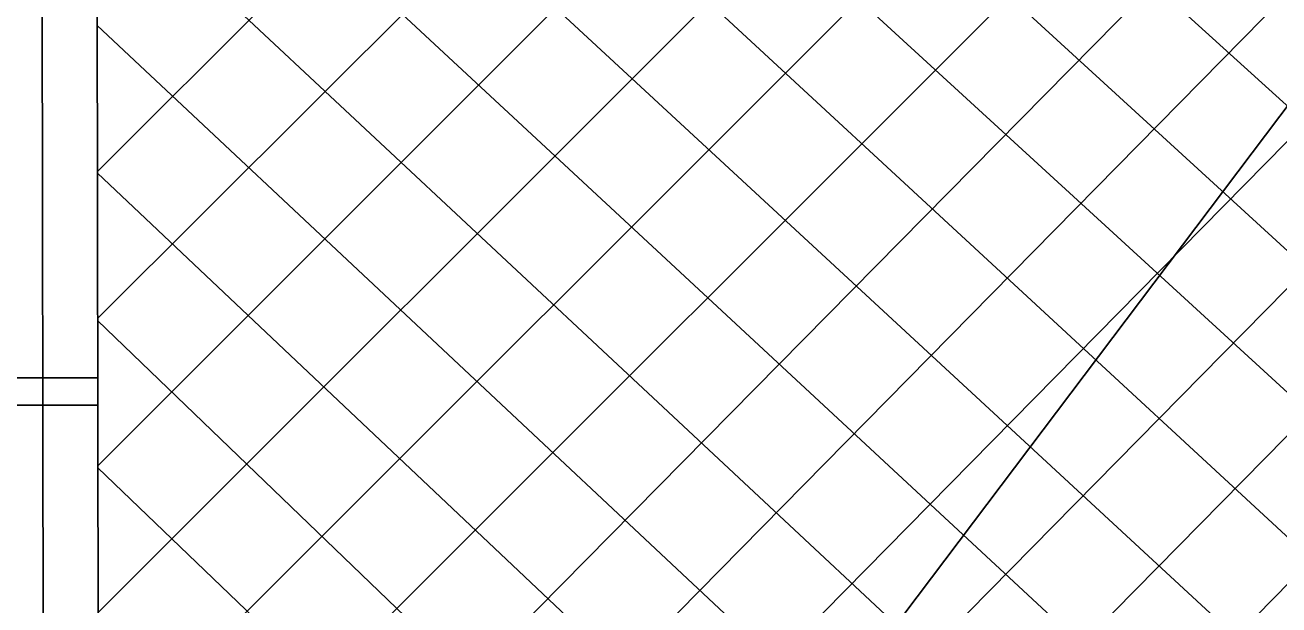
# Model space of a CAD drawing. Extents: x 0 to 2.85, y -0.1 to 1.83.
# Drawn here: x 2.4608 to 2.5294, y 0.8742 to 0.9059 of the extents above; entities that cross this region are included whole.
import ezdxf

# ---------------------------------------------------------------- set-up
doc = ezdxf.new("R2010")
doc.units = 0
doc.layers.add('sb_Chainlink Fence', color=7, linetype='Continuous')
doc.layers.add('sb_Existing Structural Steel', color=7, linetype='Continuous')

msp = doc.modelspace()

# ---------------------------------------------------------------- linework, layer by layer
at = {"layer": 'sb_Chainlink Fence'}
for p, q in [((2.464817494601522, 0.8415528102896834), (2.6689602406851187, 1.0490331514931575)), ((2.4648070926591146, 0.8496034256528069), (2.6600345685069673, 1.047546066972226)), ((2.464827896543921, 0.8335021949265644), (2.673658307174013, 1.0456309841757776)), ((2.4647966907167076, 0.8576540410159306), (2.64564499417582, 1.0385023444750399)), ((2.464838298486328, 0.8254515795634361), (2.6688897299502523, 1.0328013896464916)), ((2.4647862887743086, 0.8657046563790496), (2.6249858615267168, 1.0259042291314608)), ((2.464848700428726, 0.8174009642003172), (2.6689947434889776, 1.0248453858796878)), ((2.4730197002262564, 0.8175109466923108), (2.668725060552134, 1.016514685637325)), ((2.4647758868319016, 0.8737552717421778), (2.602080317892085, 1.0110597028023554)), ((2.4647654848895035, 0.8818058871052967), (2.580847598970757, 0.9978880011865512)), ((2.4647550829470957, 0.8898565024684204), (2.5593142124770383, 0.9842715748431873)), ((2.4647446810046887, 0.897907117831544), (2.537454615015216, 0.9706061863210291)), ((2.4913399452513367, 0.9364705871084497), (2.5597406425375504, 0.8743714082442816)), ((2.4864193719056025, 0.9333963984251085), (2.554425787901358, 0.8710376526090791)), ((2.48111064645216, 0.930506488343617), (2.5499264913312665, 0.8674223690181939)), ((2.476083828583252, 0.9276495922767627), (2.5448211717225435, 0.8640632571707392)), ((2.4703011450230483, 0.9249308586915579), (2.5398956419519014, 0.860549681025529)), ((2.4647135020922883, 0.9220381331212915), (2.5346911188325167, 0.8570917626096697)), ((2.4647239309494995, 0.913966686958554), (2.529280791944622, 0.8536408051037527)), ((2.4647343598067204, 0.9058952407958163), (2.52431969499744, 0.8500443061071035)), ((2.4647447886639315, 0.8978237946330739), (2.519009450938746, 0.8465744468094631)), ((2.4647552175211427, 0.8897523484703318), (2.513036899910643, 0.8433010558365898)), ((2.464765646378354, 0.8816809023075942), (2.5088608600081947, 0.8394646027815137))]:
    msp.add_line(p, q, dxfattribs=at)
at = {"layer": 'sb_Existing Structural Steel'}
for p, q in [((2.4618656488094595, 0.8130735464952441), (2.461686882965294, 0.9301225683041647)), ((2.4648818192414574, 0.8130735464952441), (2.464703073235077, 0.9301095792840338)), ((2.539573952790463, 0.9143673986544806), (2.4648464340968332, 0.815295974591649)), ((2.4647376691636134, 0.8866121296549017), (2.4493883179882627, 0.8866121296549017)), ((2.464786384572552, 0.8851132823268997), (2.4494980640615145, 0.8851132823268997))]:
    msp.add_line(p, q, dxfattribs=at)

doc.saveas('drawing.dxf')
